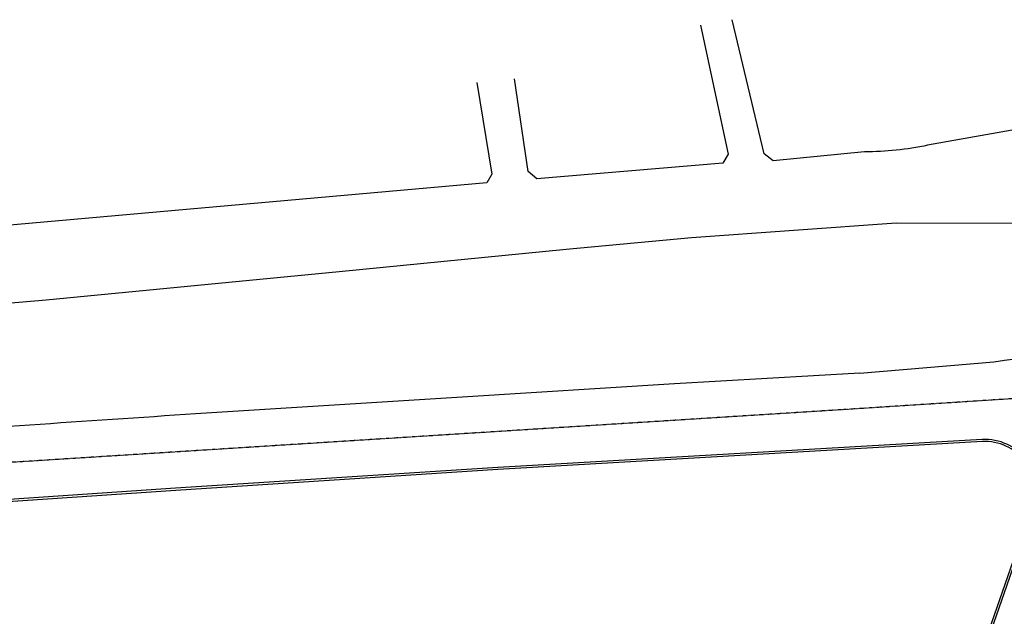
# Model space of a CAD drawing. Extents: x -7228 to 74941, y -112898 to 85621.
# Tile 546 of 635: x 54684 to 64228, y 42089 to 47870. Entities that reach past the tile are written whole.
import ezdxf

# ---------------------------------------------------------------- set-up
doc = ezdxf.new("R2010")
doc.units = 0
doc.linetypes.add('DASHDOT', pattern=[1, 0.5, -0.25, 0, -0.25])
doc.layers.add('Pzt-chodniki', color=8, linetype='CONTINUOUS')
doc.layers.add('Pzt-drogi-hatch', color=253, linetype='CONTINUOUS')

msp = doc.modelspace()

# ---------------------------------------------------------------- linework, layer by layer
at = {"layer": 'Pzt-chodniki'}
for points in [[(61282.625, 47818.237), (61549.832, 46567.449), (61499.563, 46480.441), (59695.917, 46328.875), (59612.861, 46398.523), (59478.9, 47295.906)], [(59113.829, 47261.021), (59261.186, 46371.674), (59212.96, 46288.632), (49529.163, 45428.467)]]:
    msp.add_lwpolyline(points, dxfattribs=at)
for points in [[(65430.541, 47392.129), (65479.305, 47096.55), (65436.637, 46999.039), (63484.874, 46653.097, -0.05079399), (62873.062, 46589.466), (61987.774, 46500.67), (61899.718, 46570.496), (61590.001, 47869.859)], [(73582.938, 46318.806), (67246.363, 45878.381), (65755.174, 45840.571, 0.03663179), (64950.646, 45893.384), (63181.076, 45897.488), (61196.466, 45755.309), (59979.887, 45641.388), (57779.206, 45425.696), (54939.954, 45153.103), (52438.086, 44937.654), (49698.487, 44716.876), (47763.62, 44545.062)], [(62828.639, 44445.032), (64125.241, 44553.597, -0.00431761), (67452.367, 45028.144, 0.00289702), (69428.466, 45154.188), (71625.531, 45301.339), (74704.317, 45521.916)], [(62828.639, 44445.032), (61032.127, 44341.78), (58973.743, 44210.76), (56387.11, 44050.816, -0.00172201), (53178.158, 43838.199, -0.01008884), (49952.051, 43626.597, -0.00078761), (48322.225, 43499.513, -0.00078761)], [(64049.642, 41798.808), (64515.315, 43137.737, 0.53443576), (64014.2, 43801.151), (59318.156, 43529.625), (56195, 43328.975), (50690.866, 42956.914)], [(64030.752, 41805.378), (64496.424, 43144.307, 0.53443576), (64015.354, 43781.184), (59319.375, 43509.662), (56196.316, 43309.018), (50692.215, 42936.959)]]:
    msp.add_lwpolyline(points, format="xyb", dxfattribs=at)
at = {"layer": 'Pzt-drogi-hatch', "linetype": 'DASHDOT', "ltscale": 10}
msp.add_lwpolyline([(74940.683, 44952.262), (66417.529, 44332.991), (62669.975, 44091.211), (54041.228, 43544.517), (50134.416, 43270.015), (48322.225, 43148.24)], dxfattribs=at)

doc.saveas('drawing.dxf')
